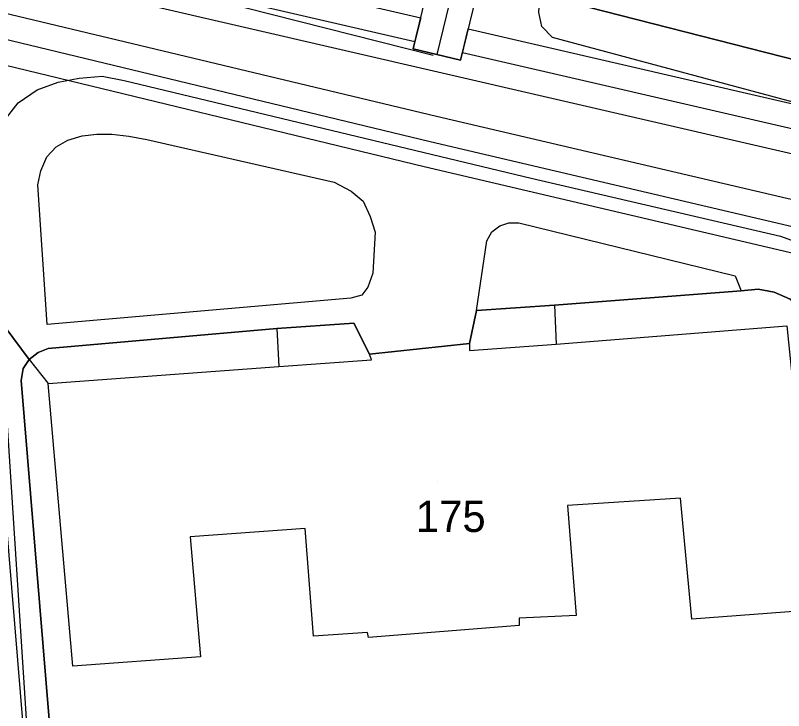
# Model space of a CAD drawing. Extents: x -263423 to -261326, y -1240067 to -1237864.
# Drawn here: x -262906.4 to -262857.34, y -1239864.85 to -1239820.47 of the extents above; entities that cross this region are included whole.
import ezdxf

# ---------------------------------------------------------------- set-up
doc = ezdxf.new("R2010")
doc.units = 0
for name, color, linetype in [('body_kn', 7, 'Continuous'), ('kladpar_druhypozemkov', 7, 'Continuous'), ('kladpar_hranice', 7, 'Continuous'), ('kladpar_parcelnecisla', 7, 'Continuous'), ('kladpar_plochy', 7, 'Continuous'), ('tarchy_linie', 7, 'Continuous'), ('zappar_hrandruhpozemk', 7, 'Continuous')]:
    doc.layers.add(name, color=color, linetype=linetype)

msp = doc.modelspace()

# ---------------------------------------------------------------- linework, layer by layer
at = {"layer": 'body_kn'}
for p, q in [((-262880.51, -1239820.63), (-262880.51, -1239820.63)), ((-262872.79, -1239821.18), (-262872.79, -1239821.18)), ((-262877.48, -1239821.33), (-262877.48, -1239821.33)), ((-262880.88, -1239822.14), (-262880.88, -1239822.14)), ((-262872.09, -1239821.88), (-262872.09, -1239821.88)), ((-262880.99, -1239822.6), (-262880.99, -1239822.6)), ((-262879.71, -1239823.02), (-262879.71, -1239823.02)), ((-262879.48, -1239822.97), (-262879.48, -1239822.97)), ((-262877.85, -1239822.84), (-262877.85, -1239822.84)), ((-262877.85, -1239822.84), (-262877.85, -1239822.84)), ((-262877.97, -1239823.34), (-262877.97, -1239823.34)), ((-262902.32, -1239824.48), (-262902.32, -1239824.48)), ((-262900.85, -1239824.36), (-262900.85, -1239824.36)), ((-262899.45, -1239824.62), (-262899.45, -1239824.62)), ((-262903.66, -1239824.73), (-262903.66, -1239824.73)), ((-262905, -1239825.23), (-262905, -1239825.23)), ((-262906.21, -1239826.05), (-262906.21, -1239826.05)), ((-262879.51, -1239826.92), (-262879.51, -1239826.92)), ((-262901.19, -1239828.05), (-262901.19, -1239828.05)), ((-262900.23, -1239828.06), (-262900.23, -1239828.06)), ((-262903.04, -1239828.43), (-262903.04, -1239828.43)), ((-262902.14, -1239828.17), (-262902.14, -1239828.17)), ((-262899.15, -1239828.19), (-262899.15, -1239828.19)), ((-262898, -1239828.39), (-262898, -1239828.39)), ((-262879.9, -1239828.52), (-262879.9, -1239828.52)), ((-262903.8, -1239828.87), (-262903.8, -1239828.87)), ((-262904.38, -1239829.5), (-262904.38, -1239829.5)), ((-262904.77, -1239830.39), (-262904.77, -1239830.39)), ((-262880.29, -1239830.12), (-262880.29, -1239830.12)), ((-262873.47, -1239830.86), (-262873.47, -1239830.86)), ((-262904.96, -1239831.28), (-262904.96, -1239831.28)), ((-262886.03, -1239831.12), (-262886.03, -1239831.12)), ((-262884.95, -1239831.7), (-262884.95, -1239831.7)), ((-262884.18, -1239832.34), (-262884.18, -1239832.34)), ((-262883.74, -1239833.3), (-262883.74, -1239833.3)), ((-262875.46, -1239833.91), (-262875.46, -1239833.91)), ((-262874.88, -1239833.72), (-262874.88, -1239833.72)), ((-262874.25, -1239833.72), (-262874.25, -1239833.72)), ((-262883.43, -1239834.32), (-262883.43, -1239834.32)), ((-262875.97, -1239834.29), (-262875.97, -1239834.29)), ((-262876.29, -1239834.86), (-262876.29, -1239834.86)), ((-262857.55, -1239834.57), (-262857.55, -1239834.57)), ((-262883.57, -1239836.93), (-262883.57, -1239836.93)), ((-262860.43, -1239837.1), (-262860.43, -1239837.1)), ((-262883.89, -1239837.82), (-262883.89, -1239837.82)), ((-262884.27, -1239838.33), (-262884.27, -1239838.33)), ((-262860.05, -1239838.06), (-262860.05, -1239838.06)), ((-262858.97, -1239837.94), (-262858.97, -1239837.94)), ((-262857.95, -1239838.13), (-262857.95, -1239838.13)), ((-262884.97, -1239838.52), (-262884.97, -1239838.52)), ((-262876.95, -1239839.32), (-262876.95, -1239839.32)), ((-262876.95, -1239839.32), (-262876.95, -1239839.32)), ((-262871.97, -1239838.96), (-262871.97, -1239838.96)), ((-262871.97, -1239838.96), (-262871.97, -1239838.96)), ((-262904.36, -1239840.21), (-262904.36, -1239840.21)), ((-262904.36, -1239840.21), (-262904.36, -1239840.21)), ((-262884.79, -1239840.11), (-262884.79, -1239840.11)), ((-262889.7, -1239840.47), (-262889.7, -1239840.47)), ((-262889.7, -1239840.47), (-262889.7, -1239840.47)), ((-262904.3, -1239841.74), (-262904.3, -1239841.74)), ((-262877.4, -1239841.42), (-262877.4, -1239841.42)), ((-262877.4, -1239841.42), (-262877.4, -1239841.42)), ((-262871.86, -1239841.45), (-262871.86, -1239841.45)), ((-262871.86, -1239841.45), (-262871.86, -1239841.45)), ((-262904.94, -1239841.99), (-262904.94, -1239841.99)), ((-262883.78, -1239842.09), (-262883.78, -1239842.09)), ((-262877.4, -1239841.87), (-262877.4, -1239841.87)), ((-262905.52, -1239842.43), (-262905.52, -1239842.43)), ((-262905.52, -1239842.43), (-262905.52, -1239842.43)), ((-262883.65, -1239842.47), (-262883.65, -1239842.47)), ((-262905.9, -1239843.01), (-262905.9, -1239843.01)), ((-262889.58, -1239842.89), (-262889.58, -1239842.89)), ((-262906.03, -1239843.77), (-262906.03, -1239843.77)), ((-262904.31, -1239843.97), (-262904.31, -1239843.97)), ((-262904.31, -1239843.97), (-262904.31, -1239843.97)), ((-262863.93, -1239851.3), (-262863.93, -1239851.3)), ((-262871.13, -1239851.77), (-262871.13, -1239851.77)), ((-262887.9, -1239853.22), (-262887.9, -1239853.22)), ((-262895.24, -1239853.76), (-262895.24, -1239853.76)), ((-262874.22, -1239858.96), (-262874.22, -1239858.96)), ((-262870.59, -1239858.79), (-262870.59, -1239858.79)), ((-262863.2, -1239859.01), (-262863.2, -1239859.01)), ((-262874.23, -1239859.41), (-262874.23, -1239859.41)), ((-262883.92, -1239859.87), (-262883.92, -1239859.87)), ((-262887.36, -1239860.11), (-262887.36, -1239860.11)), ((-262883.85, -1239860.19), (-262883.85, -1239860.19)), ((-262894.57, -1239861.42), (-262894.57, -1239861.42)), ((-262902.73, -1239862.01), (-262902.73, -1239862.01))]:
    msp.add_line(p, q, dxfattribs=at)
at = {"layer": 'kladpar_druhypozemkov'}
msp.add_line((-262879.43, -1239850.25), (-262879.43, -1239850.25), dxfattribs=at)
at = {"layer": 'kladpar_hranice'}
for points in [[(-262863.54, -1239802.55), (-262864.58, -1239807.07), (-262866.59, -1239815.66), (-262854.62, -1239818.52), (-262854.36, -1239818.59), (-262855.4, -1239823.62), (-262872.91, -1239819.14), (-262868.95, -1239801.31), (-262863.54, -1239802.55)], [(-262872.91, -1239819.14), (-262855.4, -1239823.62), (-262846.23, -1239825.82), (-262839.86, -1239826.56), (-262839.37, -1239831.27), (-262842.25, -1239832.85), (-262852.47, -1239838.16), (-262855.53, -1239839.8), (-262856.23, -1239839.16), (-262856.93, -1239838.58), (-262857.95, -1239838.13), (-262858.97, -1239837.94), (-262860.05, -1239838.06), (-262871.97, -1239838.96), (-262876.95, -1239839.32), (-262877.4, -1239841.42), (-262883.78, -1239842.09), (-262884.79, -1239840.11), (-262889.7, -1239840.47), (-262904.3, -1239841.74), (-262904.94, -1239841.99), (-262905.52, -1239842.43), (-262908.12, -1239838.98)], [(-262877.4, -1239841.42), (-262876.95, -1239839.32), (-262871.97, -1239838.96), (-262860.05, -1239838.06), (-262858.97, -1239837.94), (-262857.95, -1239838.13), (-262856.93, -1239838.58), (-262856.23, -1239839.16), (-262855.53, -1239839.8), (-262855.03, -1239840.63), (-262854.52, -1239841.78), (-262845.02, -1239870.12)], [(-262908.12, -1239838.98), (-262905.52, -1239842.43)], [(-262903.42, -1239875.2), (-262906.03, -1239843.77), (-262905.9, -1239843.01), (-262905.52, -1239842.43), (-262904.94, -1239841.99), (-262904.3, -1239841.74), (-262889.7, -1239840.47), (-262884.79, -1239840.11), (-262883.78, -1239842.09), (-262877.4, -1239841.42)], [(-262905.52, -1239842.43), (-262905.9, -1239843.01), (-262906.03, -1239843.77), (-262903.42, -1239875.2), (-262903.18, -1239877.63), (-262901.56, -1239898.25), (-262901.31, -1239900.69), (-262901.24, -1239901.35), (-262900.94, -1239905.49), (-262898.22, -1239938.26), (-262897.73, -1239944.39), (-262896.7, -1239956.12)]]:
    msp.add_lwpolyline(points, dxfattribs=at)
at = {"layer": 'kladpar_plochy'}
for points in [[(-262863.54, -1239802.55), (-262864.58, -1239807.07), (-262866.59, -1239815.66), (-262854.62, -1239818.52), (-262854.36, -1239818.59), (-262855.4, -1239823.62), (-262872.91, -1239819.14), (-262868.95, -1239801.31)], [(-262877.4, -1239841.42), (-262876.95, -1239839.32), (-262871.97, -1239838.96), (-262860.05, -1239838.06), (-262858.97, -1239837.94), (-262857.95, -1239838.13), (-262856.93, -1239838.58), (-262856.23, -1239839.16), (-262855.53, -1239839.8), (-262855.03, -1239840.63), (-262854.52, -1239841.78), (-262845.02, -1239870.12), (-262854.01, -1239870.84), (-262865.42, -1239871.81), (-262879.96, -1239873.15), (-262903.42, -1239875.2), (-262906.03, -1239843.77), (-262905.9, -1239843.01), (-262905.52, -1239842.43), (-262904.94, -1239841.99), (-262904.3, -1239841.74), (-262889.7, -1239840.47), (-262884.79, -1239840.11), (-262883.78, -1239842.09)]]:
    msp.add_lwpolyline(points, close=True, dxfattribs=at)
for points in [[(-262872.91, -1239819.14), (-262855.4, -1239823.62), (-262846.23, -1239825.82), (-262839.86, -1239826.56), (-262839.37, -1239831.27), (-262842.25, -1239832.85), (-262852.47, -1239838.16), (-262855.53, -1239839.8), (-262856.23, -1239839.16), (-262856.93, -1239838.58), (-262857.95, -1239838.13), (-262858.97, -1239837.94), (-262860.05, -1239838.06), (-262871.97, -1239838.96), (-262876.95, -1239839.32), (-262877.4, -1239841.42), (-262883.78, -1239842.09), (-262884.79, -1239840.11), (-262889.7, -1239840.47), (-262904.3, -1239841.74), (-262904.94, -1239841.99), (-262905.52, -1239842.43), (-262908.12, -1239838.98)], [(-262908.12, -1239838.98), (-262905.52, -1239842.43), (-262905.9, -1239843.01), (-262906.03, -1239843.77), (-262903.42, -1239875.2), (-262903.18, -1239877.63), (-262901.56, -1239898.25), (-262901.31, -1239900.69), (-262901.24, -1239901.35), (-262900.94, -1239905.49), (-262898.22, -1239938.26), (-262897.73, -1239944.39), (-262896.7, -1239956.12)]]:
    msp.add_lwpolyline(points, dxfattribs=at)
at = {"layer": 'tarchy_linie'}
for p, q in [((-262904.59, -1239816.65), (-262880.88, -1239822.14)), ((-262877.85, -1239822.84), (-262845.43, -1239830.34))]:
    msp.add_line(p, q, dxfattribs=at)
for points in [[(-262915.03, -1239632.68), (-262910.87, -1239648.29), (-262908.18, -1239655.98), (-262898.63, -1239684.9), (-262893.91, -1239697.85), (-262885.92, -1239718.95), (-262875.9, -1239749.03), (-262869.24, -1239769.6), (-262869.45, -1239773.93), (-262869.43, -1239776.49), (-262869.55, -1239780.83), (-262870.72, -1239786.58), (-262874.44, -1239802.25), (-262879.48, -1239822.97)], [(-262875.78, -1239814.31), (-262877.97, -1239823.34), (-262879.48, -1239822.97), (-262880.99, -1239822.6), (-262875.95, -1239801.89)], [(-263040.71, -1239822.61), (-263028.21, -1239821.58), (-263011.41, -1239820.35), (-263009.68, -1239820.43), (-263005.6, -1239819.97), (-262996.8, -1239819.42), (-262990.52, -1239819.05), (-262982.27, -1239818.21), (-262974.9, -1239817.94), (-262961.71, -1239816.9), (-262957.13, -1239816.67), (-262951.22, -1239816.14), (-262935.08, -1239814.96), (-262920.83, -1239813.88), (-262915.8, -1239814.33), (-262912.45, -1239815.09), (-262910.37, -1239815.48), (-262904.67, -1239816.87), (-262900.33, -1239817.77), (-262879.71, -1239823.02)], [(-263037.12, -1239820.85), (-262910.42, -1239814.67), (-262904.24, -1239815.14), (-262880.51, -1239820.63), (-262880.88, -1239822.14), (-262880.99, -1239822.6), (-262877.97, -1239823.34), (-262877.85, -1239822.84), (-262877.48, -1239821.33), (-262844.24, -1239829.02), (-262814.48, -1239915.4), (-262784.13, -1239904.88), (-262744.13, -1239891.33), (-262716.19, -1239882.12)], [(-262908.79, -1239817.89), (-262904.94, -1239818.16), (-262846.62, -1239831.66), (-262817.41, -1239916.42), (-262822.36, -1239918.14), (-262835.32, -1239877.18), (-262849.14, -1239834.04), (-262879.51, -1239826.92), (-262908.65, -1239819.96), (-262908.79, -1239817.89)], [(-263160.09, -1239836.48), (-263079.66, -1239831), (-263034.18, -1239828.14), (-262994.26, -1239824.61), (-262953.61, -1239821.71), (-262913.21, -1239820.51), (-262879.9, -1239828.52), (-262850.43, -1239835.43), (-262836.91, -1239877.63), (-262823.42, -1239920.25), (-262815.45, -1239942.96), (-262802.79, -1239976.9), (-262793.53, -1240001.71)], [(-262908.44, -1239823.3), (-262880.29, -1239830.12), (-262851.72, -1239836.82), (-262838.5, -1239878.08), (-262824.99, -1239920.75), (-262817.72, -1239941.48), (-262859.21, -1239944.77), (-262900.3, -1239948.52), (-262908.44, -1239823.3)]]:
    msp.add_lwpolyline(points, dxfattribs=at)
at = {"layer": 'zappar_hrandruhpozemk'}
for p, q in [((-262849.94, -1239827.85), (-262872.09, -1239821.88)), ((-262899.45, -1239824.62), (-262873.47, -1239830.86)), ((-262898, -1239828.39), (-262886.03, -1239831.12)), ((-262874.25, -1239833.72), (-262860.43, -1239837.1)), ((-262860.43, -1239837.1), (-262860.05, -1239838.06)), ((-262902.96, -1239901.27), (-262908.12, -1239838.98)), ((-262871.97, -1239838.96), (-262871.86, -1239841.45)), ((-262889.7, -1239840.47), (-262889.58, -1239842.89)), ((-262877.4, -1239841.42), (-262877.4, -1239841.87)), ((-262877.4, -1239841.87), (-262871.86, -1239841.45)), ((-262883.65, -1239842.47), (-262883.78, -1239842.09)), ((-262905.52, -1239842.43), (-262904.31, -1239843.97)), ((-262874.23, -1239859.41), (-262883.85, -1239860.19))]:
    msp.add_line(p, q, dxfattribs=at)
for points in [[(-262872.09, -1239821.88), (-262872.79, -1239821.18), (-262872.98, -1239820.28), (-262872.91, -1239819.14)], [(-262908.12, -1239838.98), (-262908.66, -1239831.59), (-262908.4, -1239830.12), (-262907.75, -1239828.47), (-262907.11, -1239827.2), (-262906.21, -1239826.05), (-262905, -1239825.23), (-262903.66, -1239824.73), (-262902.32, -1239824.48), (-262900.85, -1239824.36), (-262899.45, -1239824.62)], [(-262904.36, -1239840.21), (-262904.96, -1239831.28), (-262904.77, -1239830.39), (-262904.38, -1239829.5), (-262903.8, -1239828.87), (-262903.04, -1239828.43), (-262902.14, -1239828.17), (-262901.19, -1239828.05), (-262900.23, -1239828.06), (-262899.15, -1239828.19), (-262898, -1239828.39)], [(-262873.47, -1239830.86), (-262857.55, -1239834.57), (-262855.96, -1239835.15), (-262854.56, -1239835.92), (-262853.35, -1239836.94), (-262852.47, -1239838.16)], [(-262886.03, -1239831.12), (-262884.95, -1239831.7), (-262884.18, -1239832.34), (-262883.74, -1239833.3), (-262883.43, -1239834.32), (-262883.57, -1239836.93), (-262883.89, -1239837.82), (-262884.27, -1239838.33), (-262884.97, -1239838.52), (-262904.36, -1239840.21)], [(-262876.95, -1239839.32), (-262876.29, -1239834.86), (-262875.97, -1239834.29), (-262875.46, -1239833.91), (-262874.88, -1239833.72), (-262874.25, -1239833.72)], [(-262871.86, -1239841.45), (-262857.13, -1239840.3), (-262855.29, -1239858.41), (-262863.2, -1239859.01), (-262863.93, -1239851.3), (-262871.13, -1239851.77), (-262870.59, -1239858.79), (-262874.22, -1239858.96), (-262874.23, -1239859.41)], [(-262904.31, -1239843.97), (-262889.58, -1239842.89), (-262883.65, -1239842.47)], [(-262883.85, -1239860.19), (-262883.92, -1239859.87), (-262887.36, -1239860.11), (-262887.9, -1239853.22), (-262895.24, -1239853.76), (-262894.57, -1239861.42), (-262902.73, -1239862.01), (-262904.31, -1239843.97)]]:
    msp.add_lwpolyline(points, dxfattribs=at)

# ---------------------------------------------------------------- texts
at = {"layer": 'kladpar_parcelnecisla'}
msp.add_text('175', height=2, dxfattribs=at).set_placement((-262880.827, -1239853.45))

doc.saveas('drawing.dxf')
